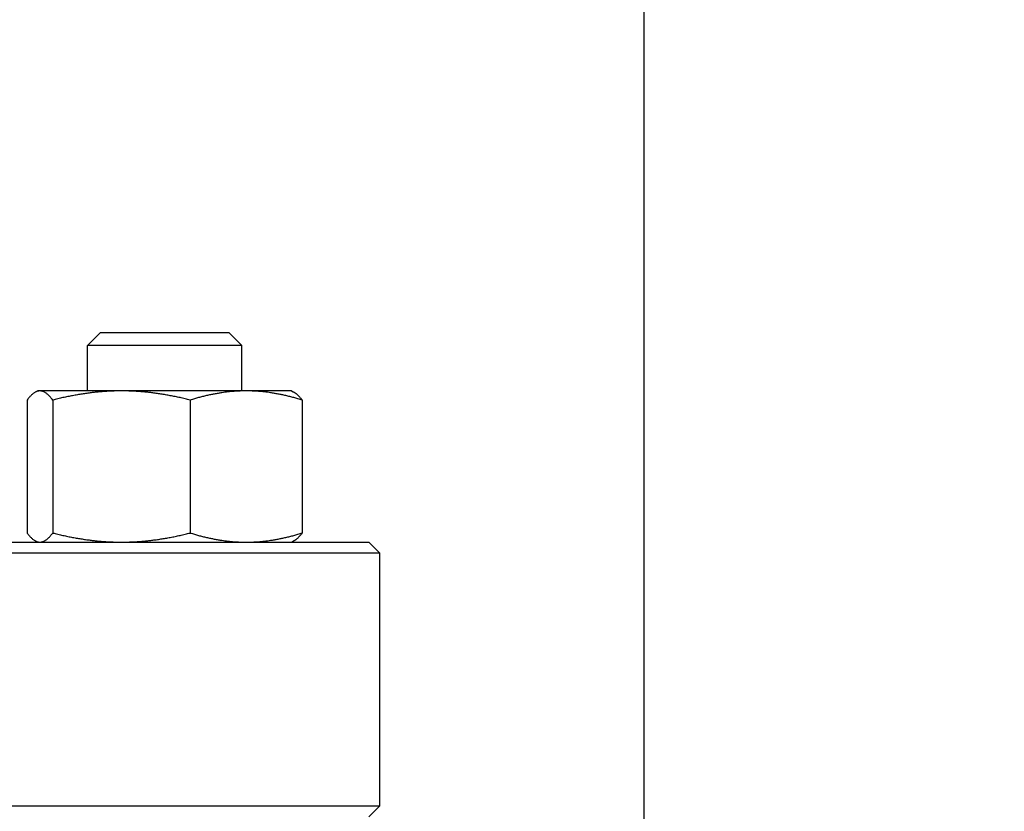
# Model space of a CAD drawing. Header units: inches. Extents: x 36 to 1719, y -84 to 1122.
# Tile 498 of 558: x 907.87 to 913.46, y 847.26 to 851.76. Entities that reach past the tile are written whole.
import ezdxf

# ---------------------------------------------------------------- set-up
doc = ezdxf.new("R2010")
doc.units = ezdxf.units.IN
doc.header["$LTSCALE"] = 48
doc.header["$MEASUREMENT"] = 0
doc.layers.add('Dimension (ANSI)', color=7, linetype='Continuous', lineweight=25)
doc.layers.add('Visible (ANSI)', color=7, linetype='Continuous', lineweight=30)
doc.styles.add('Note Text (ANSI)', font='tahoma.ttf')
doc.dimstyles.new('Architectural (ANSI)', dxfattribs={"dimscale": 48, "dimtxt": 0.125, "dimasz": 0.098425, "dimexe": 0.125, "dimexo": 0.0625, "dimgap": 0.031496, "dimtad": 0, "dimtih": 1, "dimtoh": 1, "dimdec": 4, "dimrnd": 1e-08, "dimzin": 3, "dimdsep": 46, "dimlunit": 4, "dimtxsty": 'Note Text (ANSI)', "dimcen": 0.09, "dimdle": 0.393701, "dimclrd": 256, "dimclre": 256, "dimclrt": 256, "dimadec": 0, "dimazin": 3, "dimtfac": 0.96, "dimtofl": 0, "dimtmove": 0, "dimatfit": 3, "dimfxl": 1, "dimfrac": 2, "dimtolj": 1, "dimtzin": 12, "dimlwd": -1, "dimlwe": -1, "dimarcsym": 0})

# ---------------------------------------------------------------- blocks, each defined once
blk = doc.blocks.new('*D15')
at = {"layer": 'Defpoints', "color": 0, "transparency": 16777216}
for p in [(1046.9177, 854.6713), (727.9177, 840.7154), (1046.9177, 743.5308)]:
    blk.add_point(p, dxfattribs=at)
at = {"layer": 'Dimension (ANSI)', "transparency": 16777216}
for p, q in [((1046.9177, 851.6713), (1046.9177, 737.5308)), ((727.9177, 837.7154), (727.9177, 737.5308)), ((732.6421, 743.5308), (854.5721, 743.5308)), ((1042.1933, 743.5308), (878.2633, 743.5308))]:
    blk.add_line(p, q, dxfattribs=at)
for points in [[(732.6421, 744.3182), (732.6421, 742.7434), (727.9177, 743.5308)], [(1042.1933, 744.3182), (1042.1933, 742.7434), (1046.9177, 743.5308)]]:
    blk.add_solid(points, dxfattribs=at)
at = {"layer": 'Dimension (ANSI)', "transparency": 16777216, "insert": (856.0839, 746.6557), "char_height": 6, "attachment_point": 1, "style": 'Note Text (ANSI)'}
blk.add_mtext('\\A1;26\'-7"', dxfattribs=at)

msp = doc.modelspace()

# ---------------------------------------------------------------- linework, layer by layer
at = {"layer": 'Visible (ANSI)'}
for p, q in [((911.41768, 842.40024), (911.41768, 852.87733)), ((908.33162, 849.9789), (908.2587, 849.90598)), ((908.33162, 849.9789), (909.06078, 849.9789)), ((909.06078, 849.9789), (909.1337, 849.90598)), ((909.1337, 849.90598), (908.2587, 849.90598)), ((908.2587, 849.6479), (908.2587, 849.90598)), ((909.1337, 849.6479), (909.1337, 849.90598)), ((907.9772, 849.6479), (907.96594, 849.64265)), ((907.98828, 849.6479), (907.9772, 849.6479)), ((908.45116, 849.6479), (907.98828, 849.6479)), ((909.15907, 849.6479), (908.45116, 849.6479)), ((909.4152, 849.6479), (909.15907, 849.6479)), ((909.4152, 849.6479), (909.42646, 849.64265)), ((907.91567, 849.59603), (907.91567, 848.84076)), ((908.06089, 849.59603), (908.06089, 848.84076)), ((908.84142, 849.59603), (908.84142, 848.84076)), ((909.47673, 849.59603), (909.47673, 848.84076)), ((894.98018, 848.7889), (909.85518, 848.7889)), ((907.9772, 848.7889), (907.96594, 848.79415)), ((909.4152, 848.7889), (909.42646, 848.79415)), ((909.85518, 848.7889), (909.91768, 848.7264)), ((909.91768, 848.7264), (894.91768, 848.7264)), ((909.91768, 847.2914), (909.91768, 848.7264)), ((894.91768, 847.2914), (909.91768, 847.2914)), ((909.85518, 847.2289), (909.91768, 847.2914))]:
    msp.add_line(p, q, dxfattribs=at)
for points, weights in [([(907.98828, 849.6479), (907.95459, 849.6479), (907.91567, 849.59603)], [1, 1.0379548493, 1]), ([(908.06089, 849.59603), (908.02198, 849.6479), (907.98828, 849.6479)], [1, 1.0379548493, 1]), ([(908.45116, 849.6479), (908.27004, 849.6479), (908.06089, 849.59603)], [1, 1.0379548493, 1]), ([(908.84142, 849.59603), (908.63228, 849.6479), (908.45116, 849.6479)], [1, 1.0379548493, 1]), ([(909.15907, 849.6479), (909.01165, 849.6479), (908.84142, 849.59603)], [1, 1.0379548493, 1]), ([(909.47673, 849.59603), (909.3065, 849.6479), (909.15907, 849.6479)], [1, 1.0379548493, 1]), ([(909.42646, 849.64265), (909.44998, 849.63168), (909.47673, 849.59603)], [1.01653872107, 1.02578038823, 1]), ([(907.91567, 848.84076), (907.95459, 848.7889), (907.98828, 848.7889)], [1, 1.0379548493, 1]), ([(907.98828, 848.7889), (908.02198, 848.7889), (908.06089, 848.84076)], [1, 1.0379548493, 1]), ([(908.06089, 848.84076), (908.27004, 848.7889), (908.45116, 848.7889)], [1, 1.0379548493, 1]), ([(908.45116, 848.7889), (908.63228, 848.7889), (908.84142, 848.84076)], [1, 1.0379548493, 1]), ([(908.84142, 848.84076), (909.01165, 848.7889), (909.15907, 848.7889)], [1, 1.0379548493, 1]), ([(909.15907, 848.7889), (909.3065, 848.7889), (909.47673, 848.84076)], [1, 1.0379548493, 1]), ([(909.47673, 848.84076), (909.44998, 848.80512), (909.42646, 848.79415)], [1, 1.02578038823, 1.01653872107])]:
    msp.add_rational_spline(points, weights, degree=2, dxfattribs=at)

# ---------------------------------------------------------------- dimensions: what is measured, and where the dimension line sits
at = {"layer": 'Dimension (ANSI)'}
dim = msp.add_linear_dim(base=(1046.91768, 743.53077), p1=(727.91768, 840.7154), p2=(1046.91768, 854.67131), dimstyle='Architectural (ANSI)', override={"dimgap": 0.031496, "dimtih": 0, "dimtoh": 0, "dimdec": 4, "dimlfac": 1, "dimtol": 0, "dimlim": 0, "dimtp": 0, "dimtm": 0, "dimtdec": 2, "dimatfit": 1}, dxfattribs=at)
dim.commit()
dim.dimension.update_dxf_attribs({"geometry": '*D15', "text_midpoint": (866.41768, 743.53077), "dimtype": 160})

doc.saveas('drawing.dxf')
